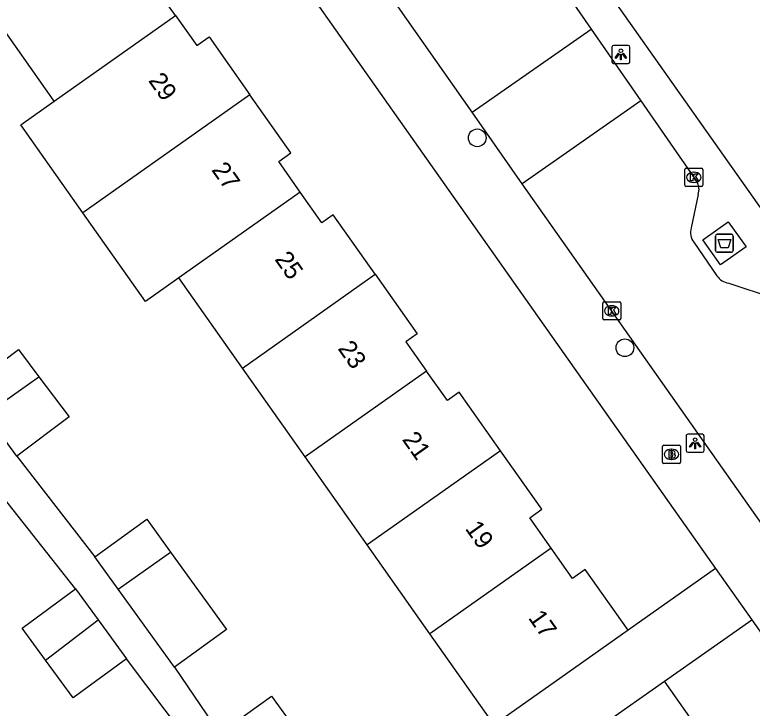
# Model space of a CAD drawing. Extents: x 159353 to 160616, y 385893 to 387321.
# Drawn here: x 160125.32 to 160166.06, y 386946.99 to 386985.31 of the extents above; entities that cross this region are included whole.
import ezdxf

# ---------------------------------------------------------------- set-up
doc = ezdxf.new("R2010")
doc.units = 0
for name, color, linetype in [('IMGEO_Afval_apart_plaats', 7, 'Continuous'), ('IMGEO_Boom', 7, 'Continuous'), ('IMGEO_Brandkraan', 7, 'Continuous'), ('IMGEO_Kolk', 7, 'Continuous'), ('IMGEO_Lichtpunt', 7, 'Continuous'), ('IMGEO_Pand', 7, 'Continuous'), ('IMGEO_Pand_nummerreeks', 7, 'Continuous'), ('IMGEO_Rijbaan_lokaal_gesloten', 7, 'Continuous'), ('IMGEO_Rijbaan_lokaal_open', 7, 'Continuous'), ('IMGEO_Voetpad_gesloten', 7, 'Continuous'), ('IMGEO_Voetpad_open', 7, 'Continuous')]:
    doc.layers.add(name, color=color, linetype=linetype)

msp = doc.modelspace()

# ---------------------------------------------------------------- linework, layer by layer
at = {"layer": 'IMGEO_Afval_apart_plaats'}
for p, q in [((160164.028, 386972.284), (160164.028, 386973.084)), ((160164.028, 386973.084), (160164.028, 386972.284)), ((160164.128, 386973.184), (160164.918, 386973.184)), ((160164.918, 386973.184), (160164.128, 386973.184)), ((160165.018, 386973.084), (160165.018, 386972.284)), ((160165.018, 386972.284), (160165.018, 386973.084)), ((160164.918, 386972.184), (160164.128, 386972.184)), ((160164.128, 386972.184), (160164.918, 386972.184))]:
    msp.add_line(p, q, dxfattribs=at)
msp.add_lwpolyline([(160164.171, 386972.898), (160164.875, 386972.898), (160164.726, 386972.428), (160164.32, 386972.428), (160164.171, 386972.898)], dxfattribs=at)
for centre, start, end in [((160164.128, 386973.084), 90, 180), ((160164.128, 386973.084), 90, 180), ((160164.918, 386973.084), 0, 90), ((160164.918, 386973.084), 360, 90), ((160164.128, 386972.284), 180, 270), ((160164.128, 386972.284), 180, 270), ((160164.918, 386972.284), 270, 0), ((160164.918, 386972.284), 270, 0)]:
    msp.add_arc(centre, 0.1, start, end, dxfattribs=at)
at = {"layer": 'IMGEO_Boom'}
for centre in [(160150.87, 386978.508), (160159.026, 386966.91)]:
    msp.add_circle(centre, 0.489, dxfattribs=at)
at = {"layer": 'IMGEO_Brandkraan'}
for p, q in [((160161.101, 386960.595), (160161.101, 386961.447)), ((160161.176, 386961.521), (160162.028, 386961.521)), ((160162.102, 386961.447), (160162.102, 386960.595)), ((160161.589, 386961.301), (160161.614, 386961.301)), ((160161.612, 386960.741), (160161.587, 386960.741)), ((160162.028, 386960.521), (160161.176, 386960.521))]:
    msp.add_line(p, q, dxfattribs=at)
for points in [[(160161.101, 386960.595), (160161.101, 386961.447)], [(160161.176, 386961.521), (160162.028, 386961.521)], [(160162.102, 386961.447), (160162.102, 386960.595)], [(160161.449, 386961.221), (160161.449, 386960.821), (160161.662, 386960.821)], [(160161.68, 386961.221), (160161.449, 386961.221)], [(160161.628, 386961.14), (160161.574, 386961.14), (160161.574, 386961.064)], [(160161.574, 386961.064), (160161.627, 386961.064)], [(160161.636, 386960.988), (160161.574, 386960.988), (160161.574, 386960.907)], [(160161.574, 386960.907), (160161.636, 386960.907)], [(160162.028, 386960.521), (160161.176, 386960.521)]]:
    msp.add_lwpolyline(points, dxfattribs=at)
for centre, radius, start, end in [((160161.178, 386961.445), 0.0765, 91.552, 178.448), ((160161.178, 386961.445), 0.0765, 91.552, 178.448), ((160162.026, 386961.445), 0.0765, 1.552, 88.448), ((160162.026, 386961.445), 0.0765, 1.552, 88.448), ((160161.629, 386961.102), 0.0379, 267.8285, 90.9355), ((160161.637, 386960.947), 0.0404, 269.8759, 90.5077), ((160161.684, 386961.076), 0.145, 59.4692, 91.5367), ((160161.709, 386961.123), 0.0922, 285.5137, 58.1501), ((160161.714, 386960.931), 0.105, 301.3115, 78.989), ((160161.178, 386960.597), 0.0765, 181.552, 268.448), ((160161.178, 386960.597), 0.0765, 181.552, 268.448), ((160161.668, 386961.072), 0.251, 268.6676, 293.5347), ((160162.026, 386960.597), 0.0765, 271.552, 358.448), ((160162.026, 386960.597), 0.0765, 271.552, 358.448)]:
    msp.add_arc(centre, radius, start, end, dxfattribs=at)
for centre, major_axis, ratio, start_param, end_param in [((160161.588, 386961.021), (-0.387, 0.002), 0.722429, 4.712389, 7.853982), ((160161.613, 386961.021), (-0.39, 0.002), 0.717154, 1.570796, 4.712389)]:
    msp.add_ellipse(centre, major_axis=major_axis, ratio=ratio, start_param=start_param, end_param=end_param, dxfattribs=at)
at = {"layer": 'IMGEO_Kolk'}
for p, q in [((160162.339, 386975.9), (160162.339, 386976.752)), ((160162.414, 386976.826), (160163.266, 386976.826)), ((160162.827, 386976.606), (160162.852, 386976.606)), ((160163.34, 386976.752), (160163.34, 386975.9)), ((160162.85, 386976.046), (160162.825, 386976.046)), ((160163.266, 386975.826), (160162.414, 386975.826)), ((160157.799, 386968.523), (160157.799, 386969.375)), ((160157.874, 386969.449), (160158.726, 386969.449)), ((160158.287, 386969.229), (160158.312, 386969.229)), ((160158.8, 386969.375), (160158.8, 386968.523)), ((160158.726, 386968.449), (160157.874, 386968.449)), ((160158.31, 386968.669), (160158.285, 386968.669))]:
    msp.add_line(p, q, dxfattribs=at)
for points in [[(160162.339, 386975.9), (160162.339, 386976.752)], [(160162.414, 386976.826), (160163.266, 386976.826)], [(160162.66, 386976.526), (160162.783, 386976.526), (160162.783, 386976.375), (160162.913, 386976.526), (160163.077, 386976.526), (160162.931, 386976.375), (160163.084, 386976.126), (160162.932, 386976.126), (160162.847, 386976.29), (160162.783, 386976.223), (160162.783, 386976.126), (160162.66, 386976.126), (160162.66, 386976.526)], [(160163.34, 386976.752), (160163.34, 386975.9)], [(160163.266, 386975.826), (160162.414, 386975.826)], [(160157.799, 386968.523), (160157.799, 386969.375)], [(160157.874, 386969.449), (160158.726, 386969.449)], [(160158.12, 386969.149), (160158.243, 386969.149), (160158.243, 386968.998), (160158.373, 386969.149), (160158.537, 386969.149), (160158.391, 386968.998), (160158.544, 386968.749), (160158.392, 386968.749), (160158.307, 386968.913), (160158.243, 386968.846), (160158.243, 386968.749), (160158.12, 386968.749), (160158.12, 386969.149)], [(160158.8, 386969.375), (160158.8, 386968.523)], [(160158.726, 386968.449), (160157.874, 386968.449)]]:
    msp.add_lwpolyline(points, dxfattribs=at)
for centre, start, end in [((160162.416, 386976.75), 91.552, 178.448), ((160162.416, 386976.75), 91.552, 178.448), ((160163.264, 386976.75), 1.552, 88.448), ((160163.264, 386976.75), 1.552, 88.448), ((160162.416, 386975.902), 181.552, 268.448), ((160162.416, 386975.902), 181.552, 268.448), ((160163.264, 386975.902), 271.552, 358.448), ((160163.264, 386975.902), 271.552, 358.448), ((160157.876, 386969.373), 91.552, 178.448), ((160157.876, 386969.373), 91.552, 178.448), ((160158.724, 386969.373), 1.552, 88.448), ((160158.724, 386969.373), 1.552, 88.448), ((160157.876, 386968.525), 181.552, 268.448), ((160157.876, 386968.525), 181.552, 268.448), ((160158.724, 386968.525), 271.552, 358.448), ((160158.724, 386968.525), 271.552, 358.448)]:
    msp.add_arc(centre, 0.0765, start, end, dxfattribs=at)
for centre, major_axis, ratio, start_param, end_param in [((160162.826, 386976.326), (-0.387, 0.002), 0.722429, 4.712389, 7.853982), ((160162.851, 386976.326), (-0.39, 0.002), 0.717154, 1.570796, 4.712389), ((160158.286, 386968.949), (-0.387, 0.002), 0.722429, 4.712389, 7.853982), ((160158.311, 386968.949), (-0.39, 0.002), 0.717154, 1.570796, 4.712389)]:
    msp.add_ellipse(centre, major_axis=major_axis, ratio=ratio, start_param=start_param, end_param=end_param, dxfattribs=at)
at = {"layer": 'IMGEO_Lichtpunt'}
for p, q in [((160158.306, 386983.52), (160158.306, 386982.713)), ((160158.306, 386983.52), (160158.306, 386982.713)), ((160159.208, 386983.615), (160158.4, 386983.615)), ((160159.208, 386983.615), (160158.4, 386983.615)), ((160159.302, 386982.713), (160159.302, 386983.52)), ((160159.302, 386982.713), (160159.302, 386983.52)), ((160158.4, 386982.619), (160159.208, 386982.619)), ((160158.4, 386982.619), (160159.208, 386982.619)), ((160162.409, 386962.036), (160162.409, 386961.229)), ((160162.409, 386962.036), (160162.409, 386961.229)), ((160163.311, 386962.131), (160162.503, 386962.131)), ((160163.311, 386962.131), (160162.503, 386962.131)), ((160163.405, 386961.229), (160163.405, 386962.036)), ((160163.405, 386961.229), (160163.405, 386962.036)), ((160162.503, 386961.135), (160163.311, 386961.135)), ((160162.503, 386961.135), (160163.311, 386961.135))]:
    msp.add_line(p, q, dxfattribs=at)
for points in [[(160158.68, 386983.184), (160158.719, 386983.156), (160158.531, 386982.894), (160158.493, 386982.921), (160158.68, 386983.184)], [(160158.782, 386983.136), (160158.829, 386983.136), (160158.829, 386982.814), (160158.782, 386982.814), (160158.782, 386983.136)], [(160158.892, 386983.156), (160158.93, 386983.183), (160159.117, 386982.921), (160159.078, 386982.893), (160158.892, 386983.156)], [(160162.783, 386961.7), (160162.822, 386961.672), (160162.634, 386961.41), (160162.596, 386961.437), (160162.783, 386961.7)], [(160162.885, 386961.652), (160162.932, 386961.652), (160162.932, 386961.33), (160162.885, 386961.33), (160162.885, 386961.652)], [(160162.995, 386961.672), (160163.033, 386961.699), (160163.22, 386961.437), (160163.181, 386961.409), (160162.995, 386961.672)]]:
    msp.add_lwpolyline(points, dxfattribs=at)
for centre in [(160158.805, 386983.318), (160162.908, 386961.834)]:
    msp.add_circle(centre, 0.0994, dxfattribs=at)
for centre, start, end in [((160158.4, 386983.52), 90, 180), ((160158.4, 386983.52), 90, 180), ((160159.208, 386983.52), 0, 90), ((160159.208, 386983.52), 0, 90), ((160158.4, 386982.713), 180, 270), ((160158.4, 386982.713), 180, 270), ((160159.208, 386982.713), 270, 0), ((160159.208, 386982.713), 270, 360), ((160162.503, 386962.036), 90, 180), ((160162.503, 386962.036), 90, 180), ((160163.311, 386962.036), 0, 90), ((160163.311, 386962.036), 0, 90), ((160162.503, 386961.229), 180, 270), ((160162.503, 386961.229), 180, 270), ((160163.311, 386961.229), 270, 0), ((160163.311, 386961.229), 270, 360)]:
    msp.add_arc(centre, 0.0946, start, end, dxfattribs=at)
at = {"layer": 'IMGEO_Pand'}
for points in [[(160134.194, 386985.267), (160133.018, 386986.932), (160133.717, 386987.425), (160131.436, 386990.658)], [(160127.492, 386980.533), (160124.036, 386985.431)], [(160127.492, 386980.533), (160134.194, 386985.267)], [(160134.194, 386985.267), (160135.368, 386983.603), (160136.05, 386984.084), (160138.311, 386980.88)], [(160129.081, 386974.36), (160125.645, 386979.229), (160127.492, 386980.533)], [(160138.311, 386980.88), (160129.081, 386974.36)], [(160141.092, 386975.511), (160139.901, 386977.199), (160140.574, 386977.674), (160138.311, 386980.88)], [(160141.092, 386975.511), (160134.381, 386970.77)], [(160145.229, 386970.971), (160142.909, 386974.258), (160142.286, 386973.819), (160141.092, 386975.511)], [(160134.381, 386970.77), (160132.533, 386969.466), (160129.081, 386974.36)], [(160137.895, 386965.79), (160134.381, 386970.77)], [(160137.895, 386965.79), (160145.229, 386970.971)], [(160145.229, 386970.971), (160147.549, 386967.683), (160146.925, 386967.242), (160148.073, 386965.616)], [(160122.643, 386964.657), (160125.524, 386966.817), (160126.654, 386965.311)], [(160141.362, 386960.876), (160137.895, 386965.79)], [(160148.073, 386965.616), (160141.362, 386960.876)], [(160152.158, 386961.218), (160149.877, 386964.451), (160149.221, 386963.989), (160148.073, 386965.616)], [(160123.711, 386963.232), (160126.654, 386965.311)], [(160126.654, 386965.311), (160128.321, 386963.089), (160125.44, 386960.928)], [(160125.44, 386960.928), (160123.711, 386963.232)], [(160152.158, 386961.218), (160144.792, 386956.015)], [(160154.954, 386955.84), (160153.773, 386957.513), (160154.44, 386957.984), (160152.158, 386961.218)], [(160144.792, 386956.015), (160141.362, 386960.876)], [(160129.732, 386955.359), (160132.611, 386957.438), (160133.923, 386955.622)], [(160148.255, 386951.108), (160144.792, 386956.015)], [(160154.954, 386955.84), (160148.255, 386951.108)], [(160159.199, 386951.304), (160156.834, 386954.655), (160156.137, 386954.163), (160154.954, 386955.84)], [(160131.022, 386953.573), (160129.732, 386955.359)], [(160131.022, 386953.573), (160133.923, 386955.622)], [(160133.923, 386955.622), (160137.017, 386951.337), (160134.138, 386949.258)], [(160127.023, 386949.643), (160125.719, 386951.424), (160128.674, 386953.587)], [(160128.674, 386953.587), (160129.931, 386951.87)], [(160134.138, 386949.258), (160131.022, 386953.573)], [(160127.023, 386949.643), (160129.931, 386951.87)], [(160129.931, 386951.87), (160131.498, 386949.728)], [(160159.199, 386951.304), (160155.114, 386948.422), (160151.8, 386946.084)], [(160151.8, 386946.084), (160148.255, 386951.108)], [(160131.498, 386949.728), (160128.543, 386947.566), (160127.023, 386949.643)], [(160153.814, 386943.287), (160157.128, 386945.62), (160161.216, 386948.497)], [(160164.069, 386942.96), (160162.88, 386944.65), (160163.578, 386945.141), (160161.216, 386948.497)], [(160136.625, 386945.591), (160139.504, 386947.67), (160140.816, 386945.853)]]:
    msp.add_lwpolyline(points, dxfattribs=at)
at = {"layer": 'IMGEO_Rijbaan_lokaal_gesloten'}
for points in [[(160150.587, 386979.918), (160136.494, 387000), (160132.667, 387005.437), (160132.537, 387005.612)], [(160148.845, 386996.534), (160157.158, 386984.521)], [(160159.9, 386980.558), (160162.978, 386976.109)], [(160197.663, 386913.031), (160174.922, 386945.352), (160153.355, 386975.972)], [(160163.073, 386975.374), (160162.683, 386973.527)], [(160162.834, 386972.735), (160164.113, 386970.884)], [(160164.761, 386970.473), (160167.216, 386969.671)]]:
    msp.add_lwpolyline(points, dxfattribs=at)
for centre, radius, start, end in [((160162.333, 386975.652), 0.791, 339.4145, 35.315), ((160163.59, 386973.29), 0.938, 165.3266, 216.262), ((160164.942, 386971.475), 1.018, 215.4797, 259.7497)]:
    msp.add_arc(centre, radius, start, end, dxfattribs=at)
at = {"layer": 'IMGEO_Rijbaan_lokaal_open'}
for points in [[(160150.587, 386979.918), (160157.158, 386984.521)], [(160157.158, 386984.521), (160159.9, 386980.558)], [(160159.9, 386980.558), (160153.355, 386975.972)], [(160153.355, 386975.972), (160150.587, 386979.918)]]:
    msp.add_lwpolyline(points, dxfattribs=at)
at = {"layer": 'IMGEO_Voetpad_gesloten'}
msp.add_lwpolyline([(160164.306, 386971.492), (160163.328, 386972.881), (160164.74, 386973.875), (160165.718, 386972.486), (160164.306, 386971.492)], dxfattribs=at)
at = {"layer": 'IMGEO_Voetpad_open'}
for points in [[(160129.517, 387003.643), (160132.1, 387000), (160164.037, 386954.717)], [(160169.928, 386969.833), (160158.586, 386985.897)], [(160125.44, 386960.928), (160129.732, 386955.359)], [(160128.674, 386953.587), (160124.186, 386959.263)], [(160164.037, 386954.717), (160159.199, 386951.304)], [(160164.037, 386954.717), (160166.032, 386951.887)], [(160161.216, 386948.497), (160166.032, 386951.887)], [(160166.032, 386951.887), (160195.169, 386910.574)], [(160135.768, 386944.057), (160131.498, 386949.728)], [(160134.138, 386949.258), (160136.625, 386945.591)]]:
    msp.add_lwpolyline(points, dxfattribs=at)

# ---------------------------------------------------------------- texts
at = {"layer": 'IMGEO_Pand_nummerreeks'}
for s, p in [('29', (160132.667, 386981.669)), ('27', (160136.156, 386976.734)), ('25', (160139.645, 386971.799)), ('23', (160143.134, 386966.864)), ('21', (160146.688, 386961.838)), ('19', (160150.165, 386956.921)), ('17', (160153.654, 386951.986))]:
    msp.add_text(s, height=1, rotation=305.2611, dxfattribs=at).set_placement(p)

doc.saveas('drawing.dxf')
